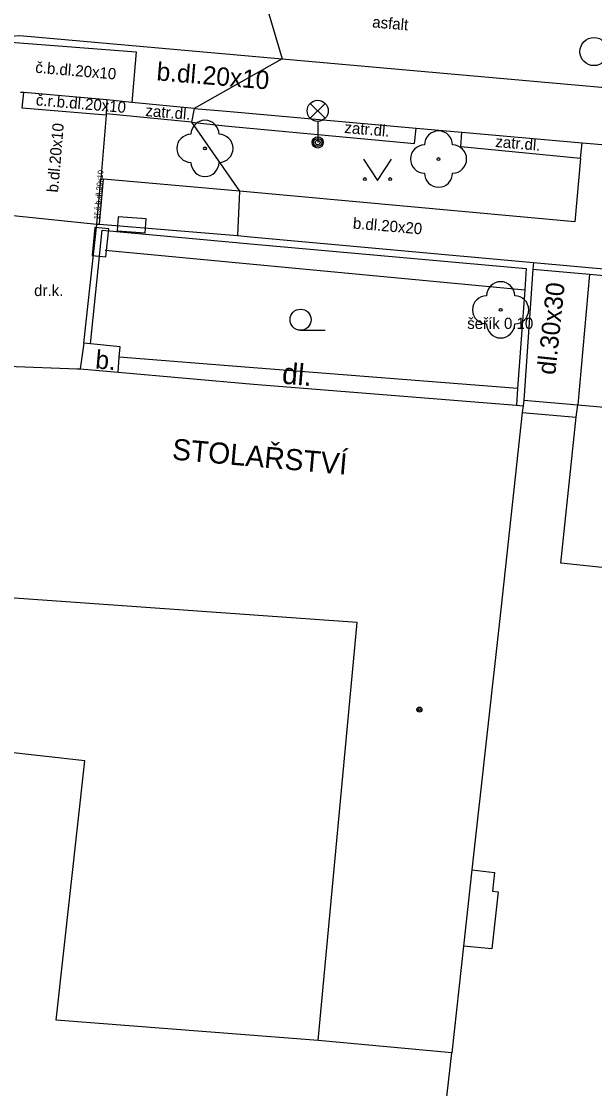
# Model space of a CAD drawing. Extents: x -596229 to -595156, y -1161237 to -1159376.
# Drawn here: x -595343.62 to -595323.22, y -1160991.94 to -1160954 of the extents above; entities that cross this region are included whole.
import ezdxf

# ---------------------------------------------------------------- set-up
doc = ezdxf.new("R2010")
doc.units = 0
for name, color, linetype in [('DOP - kresba z DSPS bez souradnic', 7, 'Continuous'), ('Level 22', 7, 'Continuous'), ('Level 24', 7, 'Continuous'), ('Level 27', 7, 'Continuous'), ('Level 33', 7, 'Continuous'), ('Level 36', 7, 'Continuous'), ('Level 39', 7, 'Continuous'), ('Specificka linie pasportu komunikaci', 7, 'Continuous'), ('TM - budovy zdene_ betonove - VP', 7, 'Continuous'), ('TM - chodniky - VP', 7, 'Continuous'), ('TM - komunikace - VP', 7, 'Continuous'), ('TM - plot drateny_ kovovy - VP', 7, 'Continuous'), ('TM - plot zivy neuzavreny', 7, 'Continuous'), ('TM - podezdivka plotu - VP', 7, 'Continuous'), ('TM - popis objektu', 7, 'Continuous'), ('TM - popis povrchu', 7, 'Continuous'), ('TM - popis zelene', 7, 'Continuous'), ('TM - rozhrani mezi zpev. plochami mezi sebou - VP', 7, 'Continuous'), ('TM - rozhrani ploch obecne - VP', 7, 'Continuous'), ('TM - vjezd na pozemek', 7, 'Continuous'), ('TM - vstup do budovy - zdene_ betonove', 7, 'Continuous')]:
    doc.layers.add(name, color=color, linetype=linetype)

msp = doc.modelspace()

# ---------------------------------------------------------------- linework, layer by layer
at = {"layer": 'DOP - kresba z DSPS bez souradnic'}
for points in [[(-595327.59, -1160984.16), (-595326.79, -1160984.25)], [(-595326.79, -1160984.25), (-595326.86, -1160984.92)], [(-595326.66, -1160984.94), (-595326.88, -1160986.97)], [(-595326.86, -1160984.92), (-595326.66, -1160984.94)], [(-595326.88, -1160986.97), (-595327.89, -1160986.87)]]:
    msp.add_lwpolyline(points, dxfattribs=at)
at = {"layer": 'Level 22'}
for centre in [(-595337.09, -1160958.51), (-595328.78, -1160958.89), (-595326.57, -1160964.25)]:
    msp.add_circle(centre, 0.05, dxfattribs=at)
for centre, start, end in [((-595337.09, -1160958.01), 0, 180), ((-595328.78, -1160958.39), 0, 180), ((-595337.59, -1160958.51), 90, 270), ((-595336.59, -1160958.51), 270, 90), ((-595329.28, -1160958.89), 90, 270), ((-595328.28, -1160958.89), 270, 90), ((-595337.09, -1160959.01), 180, 0), ((-595328.78, -1160959.39), 180, 0), ((-595326.57, -1160963.75), 0, 180), ((-595327.07, -1160964.25), 90, 270), ((-595326.07, -1160964.25), 270, 90), ((-595326.57, -1160964.75), 180, 0)]:
    msp.add_arc(centre, 0.5, start, end, dxfattribs=at)
at = {"layer": 'Level 24'}
for points in [[(-595340.215, -1160961.44), (-595339.217, -1160961.516), (-595339.179, -1160961.018), (-595340.177, -1160960.942)], [(-595341.008, -1160961.319), (-595341.11, -1160962.314), (-595340.613, -1160962.365), (-595340.511, -1160961.37)]]:
    msp.add_lwpolyline(points, close=True, dxfattribs=at)
at = {"layer": 'Level 27'}
msp.add_circle((-595323.25, -1160955.07), 0.5, dxfattribs=at)
at = {"layer": 'Level 33'}
for p, q in [((-595333.345, -1160957.44), (-595332.815, -1160956.91)), ((-595333.345, -1160956.91), (-595332.815, -1160957.44)), ((-595333.08, -1160957.55), (-595333.08, -1160958.3))]:
    msp.add_line(p, q, dxfattribs=at)
for centre, radius in [((-595333.08, -1160957.175), 0.375), ((-595333.08, -1160958.3), 0.2), ((-595333.08, -1160958.3), 0.145), ((-595333.08, -1160958.3), 0.0876)]:
    msp.add_circle(centre, radius, dxfattribs=at)
at = {"layer": 'Level 36'}
msp.add_line((-595333.69, -1160964.975), (-595332.815, -1160964.975), dxfattribs=at)
msp.add_lwpolyline([(-595331.45, -1160958.9), (-595330.95, -1160959.65), (-595330.45, -1160958.9)], dxfattribs=at)
for centre, radius in [((-595331.4, -1160959.6), 0.05), ((-595330.501, -1160959.6), 0.05), ((-595333.69, -1160964.6), 0.375)]:
    msp.add_circle(centre, radius, dxfattribs=at)
at = {"layer": 'Level 39'}
for radius in [0.09, 0.0398]:
    msp.add_circle((-595329.46, -1160978.46), radius, dxfattribs=at)
at = {"layer": 'Specificka linie pasportu komunikaci'}
for points in [[(-595335.4, -1160951.76), (-595334.35, -1160955.33)], [(-595334.35, -1160955.33), (-595337.47, -1160957.09)], [(-595337.47, -1160957.09), (-595337.57, -1160957.58)], [(-595337.57, -1160957.58), (-595335.86, -1160960.03)], [(-595335.86, -1160960.03), (-595335.93, -1160961.61)], [(-595323.41, -1160962.98), (-595323.83, -1160967.63)]]:
    msp.add_lwpolyline(points, dxfattribs=at)
at = {"layer": 'TM - budovy zdene_ betonove - VP'}
for points in [[(-595341.64, -1160966.35), (-595341.53, -1160966.35)], [(-595341.53, -1160966.35), (-595340.18, -1160966.47)], [(-595340.18, -1160966.47), (-595335.36, -1160966.89), (-595326.01, -1160967.64)], [(-595326.01, -1160967.64), (-595325.77, -1160967.66)], [(-595325.77, -1160967.66), (-595325.8, -1160967.9)], [(-595323.88, -1160968.07), (-595323.83, -1160967.63)], [(-595323.83, -1160967.63), (-595307.2, -1160969.08)], [(-595325.8, -1160967.9), (-595326.56, -1160974.9)], [(-595324.43, -1160973.26), (-595323.88, -1160968.07)], [(-595312.46, -1160974.51), (-595324.43, -1160973.26)], [(-595331.68, -1160975.37), (-595345.22, -1160974.4)], [(-595326.56, -1160974.9), (-595327.59, -1160984.16)], [(-595333.06, -1160990.22), (-595331.68, -1160975.37)], [(-595341.36, -1160980.28), (-595345.82, -1160979.79)], [(-595342.38, -1160989.5), (-595341.36, -1160980.28)], [(-595327.59, -1160984.16), (-595327.89, -1160986.87)], [(-595327.89, -1160986.87), (-595328.31, -1160990.66)], [(-595333.06, -1160990.22), (-595342.38, -1160989.5)], [(-595328.31, -1160990.66), (-595333.06, -1160990.22)], [(-595328.53, -1160992.64), (-595328.31, -1160990.66)]]:
    msp.add_lwpolyline(points, dxfattribs=at)
at = {"layer": 'TM - chodniky - VP'}
for points in [[(-595340.58, -1160956.79), (-595340.61, -1160957.28)], [(-595340.61, -1160957.33), (-595340.8, -1160959.6)], [(-595340.61, -1160957.28), (-595340.61, -1160957.33)], [(-595323.73, -1160958.87), (-595323.67, -1160958.31)], [(-595323.73, -1160958.87), (-595323.93, -1160961.12)], [(-595340.7, -1160959.61), (-595340.8, -1160959.6)], [(-595335.86, -1160960.03), (-595340.7, -1160959.61)], [(-595323.93, -1160961.12), (-595335.86, -1160960.03)]]:
    msp.add_lwpolyline(points, dxfattribs=at)
at = {"layer": 'TM - komunikace - VP'}
for points in [[(-595343.54, -1160956.53), (-595343.59, -1160956.53)], [(-595340.58, -1160956.79), (-595343.54, -1160956.53)], [(-595339.69, -1160956.88), (-595340.58, -1160956.79)], [(-595337.47, -1160957.09), (-595339.69, -1160956.88)], [(-595337.47, -1160957.09), (-595336.33, -1160957.19)], [(-595336.33, -1160957.19), (-595329.58, -1160957.79)], [(-595329.58, -1160957.79), (-595327.95, -1160957.93)], [(-595327.95, -1160957.93), (-595323.67, -1160958.31)], [(-595323.67, -1160958.31), (-595322.68, -1160958.4)]]:
    msp.add_lwpolyline(points, dxfattribs=at)
at = {"layer": 'TM - plot drateny_ kovovy - VP'}
for points in [[(-595341.16, -1160965.46), (-595340.75, -1160961.42)], [(-595340.75, -1160961.42), (-595335.47, -1160961.9), (-595325.66, -1160962.78), (-595325.71, -1160963.54), (-595325.97, -1160967.05)], [(-595325.42, -1160962.8), (-595323.41, -1160962.98)], [(-595323.41, -1160962.98), (-595306.86, -1160964.48), (-595307.2, -1160969.08)], [(-595325.97, -1160967.05), (-595326.01, -1160967.64)]]:
    msp.add_lwpolyline(points, dxfattribs=at)
at = {"layer": 'TM - plot zivy neuzavreny'}
msp.add_lwpolyline([(-595340.64, -1160962.13), (-595325.71, -1160963.54)], dxfattribs=at)
at = {"layer": 'TM - podezdivka plotu - VP'}
for points in [[(-595341.4, -1160965.43), (-595340.94, -1160961.2)], [(-595340.94, -1160961.2), (-595340.84, -1160961.21)], [(-595340.84, -1160961.21), (-595335.93, -1160961.61)], [(-595335.93, -1160961.61), (-595335.47, -1160961.66), (-595325.4, -1160962.57)], [(-595325.42, -1160962.8), (-595325.75, -1160967.46)], [(-595325.4, -1160962.57), (-595325.42, -1160962.8)], [(-595325.4, -1160962.57), (-595306.6, -1160964.26)], [(-595341.16, -1160965.46), (-595341.4, -1160965.43)], [(-595325.75, -1160967.46), (-595325.77, -1160967.66)]]:
    msp.add_lwpolyline(points, dxfattribs=at)
at = {"layer": 'TM - rozhrani mezi zpev. plochami mezi sebou - VP'}
for points in [[(-595344, -1160954.74), (-595339.54, -1160955.08)], [(-595339.54, -1160955.08), (-595339.69, -1160956.88)], [(-595343.6, -1160957.08), (-595343.54, -1160956.53)], [(-595340.61, -1160957.33), (-595343.6, -1160957.08)], [(-595340.94, -1160961.2), (-595340.8, -1160959.6)], [(-595340.84, -1160961.21), (-595340.7, -1160959.61)], [(-595343.92, -1160960.9), (-595340.94, -1160961.2)]]:
    msp.add_lwpolyline(points, dxfattribs=at)
at = {"layer": 'TM - rozhrani ploch obecne - VP'}
for points in [[(-595347.26, -1160955.05), (-595346.07, -1160954.76), (-595344.91, -1160954.58), (-595343.68, -1160954.5), (-595334.35, -1160955.33)], [(-595334.35, -1160955.33), (-595322.19, -1160956.4)], [(-595343.59, -1160956.53), (-595343.65, -1160956.53)], [(-595337.57, -1160957.58), (-595340.61, -1160957.28)], [(-595337.57, -1160957.58), (-595336.38, -1160957.71)], [(-595336.38, -1160957.71), (-595329.63, -1160958.34)], [(-595329.63, -1160958.34), (-595329.58, -1160957.79)], [(-595327.99, -1160958.46), (-595327.95, -1160957.93)], [(-595323.73, -1160958.87), (-595327.99, -1160958.46)], [(-595340.11, -1160965.57), (-595341.16, -1160965.46)], [(-595340.14, -1160965.93), (-595340.11, -1160965.57)], [(-595340.18, -1160966.47), (-595340.14, -1160965.93)], [(-595335.37, -1160966.31), (-595340.14, -1160965.93)], [(-595325.97, -1160967.05), (-595335.37, -1160966.31)], [(-595325.75, -1160967.46), (-595323.83, -1160967.63)], [(-595325.8, -1160967.9), (-595323.88, -1160968.07)]]:
    msp.add_lwpolyline(points, dxfattribs=at)
at = {"layer": 'TM - vjezd na pozemek'}
msp.add_lwpolyline([(-595341.4, -1160965.43), (-595341.53, -1160966.35)], dxfattribs=at)
at = {"layer": 'TM - vstup do budovy - zdene_ betonove'}
msp.add_lwpolyline([(-595344.12, -1160966.25), (-595341.64, -1160966.35)], dxfattribs=at)

# ---------------------------------------------------------------- texts
at = {"layer": 'TM - popis objektu'}
msp.add_text('STOLAŘSTVÍ', height=0.75, rotation=355, dxfattribs=at).set_placement((-595338.28, -1160969.57))
at = {"layer": 'TM - popis povrchu'}
for s, height, rotation, p in [('asfalt', 0.4, 355.1303, (-595331.15, -1160954.21)), ('č.b.dl.20x10', 0.4, 355.1303, (-595343.14, -1160955.82)), ('b.dl.20x10', 0.65, 355.322, (-595338.83, -1160956.09)), ('č.r.b.dl.20x10', 0.4, 355.1303, (-595343.12, -1160956.98)), ('zatr.dl.', 0.4, 355.1303, (-595339.22, -1160957.36)), ('b.dl.20x10', 0.4, 85.1303, (-595342.32, -1160960.09)), ('zatr.dl.', 0.4, 355.1303, (-595332.14, -1160957.96)), ('zatr.dl.', 0.4, 355.1303, (-595326.77, -1160958.46)), ('1ř.č.b.dl.20x10', 0.2, 85.1303, (-595340.85, -1160961.04)), ('b.dl.20x20', 0.4, 355.1303, (-595331.84, -1160961.36)), ('dl.30x30', 0.65, 84, (-595324.63, -1160966.58)), ('b.', 0.65, 355, (-595341.01, -1160966.33)), ('dl.', 0.75, 355, (-595334.37, -1160966.87))]:
    msp.add_text(s, height=height, rotation=rotation, dxfattribs=at).set_placement(p)
msp.add_text('dr.k.', height=0.4, dxfattribs=at).set_placement((-595343.17, -1160963.76))
at = {"layer": 'TM - popis zelene'}
msp.add_text('šeřík 0.10', height=0.4, dxfattribs=at).set_placement((-595327.76, -1160964.93))

doc.saveas('drawing.dxf')
